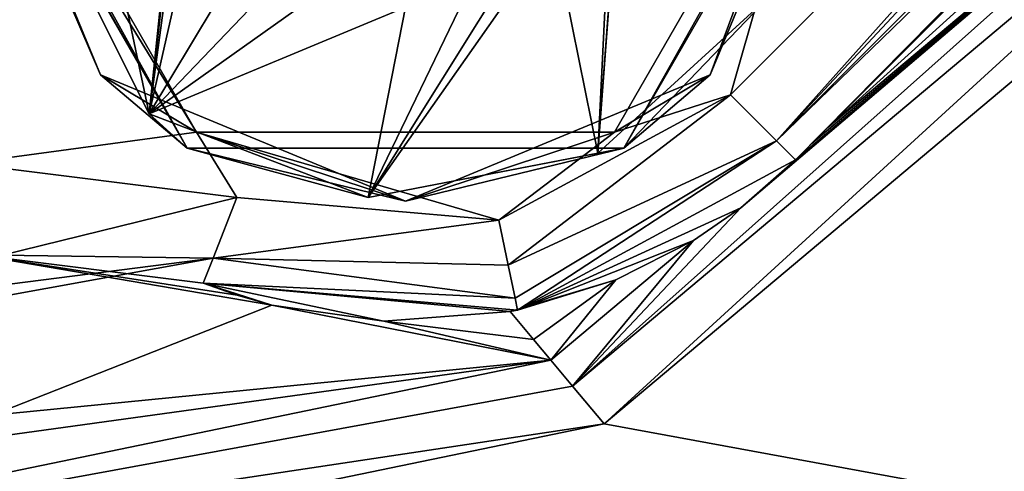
# Model space of a CAD drawing. Header units: metres. Extents: x -205 to 205, y -82 to 82.
# Tile 295 of 426: x 90.8 to 101.52, y -56.63 to -51.72. Entities that reach past the tile are written whole.
import ezdxf

# ---------------------------------------------------------------- set-up
doc = ezdxf.new("R2010")
doc.units = ezdxf.units.M
doc.layers.add('solid_PRT0003', color=7, linetype='CONTINUOUS')

msp = doc.modelspace()

# ---------------------------------------------------------------- linework, layer by layer
at = {"layer": 'solid_PRT0003'}
for points in [[(0, -75), (0, 75), (200, 75)], [(200, -75), (0, -75), (200, 75)], [(99.550003, -49, 13.5), (98.535538, -52.535534, 13.5), (107.571068, -43.5, 13.5)], [(99.035538, -53.035534, 13.207107), (107.571068, -43.5, 13.5), (98.535538, -52.535534, 13.5)], [(107.95739, -43.498199, 13.462326), (107.571068, -43.5, 13.5), (99.035538, -53.035534, 13.207107)], [(108.408852, -43.655769, 13.211638), (107.95739, -43.498199, 13.462326), (99.035538, -53.035534, 13.207107)], [(108.587418, -43.790237, 12.882648), (108.408852, -43.655769, 13.211638), (99.035538, -53.035534, 13.207107)], [(108.587418, -43.790237, 12.882648), (99.035538, -53.035534, 13.207107), (99.242638, -53.242641, 12.5)], [(108.55529, -43.914734, 12.646502), (108.587418, -43.790237, 12.882648), (99.242638, -53.242641, 12.5)], [(108.520813, -43.964466, 12.5), (108.55529, -43.914734, 12.646502), (99.242638, -53.242641, 12.5)], [(99.242638, -53.242641, 12.5), (107.070961, -45.414322, 3.196684), (108.520813, -43.964466, 3.444855)], [(108.520813, -43.964466, 12.5), (99.242638, -53.242641, 12.5), (108.520813, -43.964466, 3.444855)], [(99.242638, -53.242641, 12.5), (105.803764, -46.681515, 3.004873), (107.070961, -45.414322, 3.196684)], [(99.242638, -53.242641, 12.5), (102.272202, -50.213081, 2.590601), (105.803764, -46.681515, 3.004873)], [(99.594872, -52.890408, 2.071429), (106.295685, -47.267757, 2.071429), (106.086479, -47.01844, 2.585031)], [(102.272202, -50.213081, 2.590601), (99.594872, -52.890408, 2.071429), (106.086479, -47.01844, 2.585031)], [(96.818748, -55.70153, 1.654846), (106.532867, -47.550419, 1.654846), (106.295685, -47.267757, 2.071429)], [(96.818748, -55.70153, 1.654846), (106.295685, -47.267757, 2.071429), (98.650558, -53.761646, 1.962234)], [(99.242638, -53.242641, 1.989862), (98.650558, -53.761646, 1.962234), (106.295685, -47.267757, 2.071429)], [(99.423088, -53.062195, 2.029376), (99.242638, -53.242641, 1.989862), (106.295685, -47.267757, 2.071429)], [(99.423088, -53.062195, 2.029376), (106.295685, -47.267757, 2.071429), (99.594872, -52.890408, 2.071429)], [(96.818748, -55.70153, 1.654846), (97.162331, -56.110996, 1.5), (106.532867, -47.550419, 1.654846)], [(106.532867, -47.550419, 1.654846), (97.162331, -56.110996, 1.5), (106.87645, -47.959885, 1.5)], [(106.87645, -47.959885, 1.5), (97.162331, -56.110996, 1.5), (200, -75, 1.5)], [(92.725082, -52.940456, 13.5), (90.449997, -49, 13.5), (90.205177, -53.282055, 13.5)], [(92.625015, -53.113628, 13.7), (90.25, -49, 17.098219), (90.25, -49, 13.7)], [(92.625015, -53.113628, 17.098219), (90.272049, -49, 17.189507), (90.25, -49, 17.098219)], [(92.625015, -53.113628, 13.7), (92.625015, -53.113628, 17.098219), (90.25, -49, 17.098219)], [(91.682663, -52.317337, 13.558578), (92.625015, -53.113628, 13.7), (90.25, -49, 13.7)], [(91.682663, -52.317337, 13.558578), (90.25, -49, 13.7), (90.308578, -49, 13.558578)], [(92.625015, -53.113628, 17.098219), (90.333336, -49, 17.260666), (90.272049, -49, 17.189507)], [(90.308578, -49, 13.558578), (90.449997, -49, 13.5), (92.725082, -52.940456, 13.5)], [(91.682663, -52.317337, 13.558578), (90.308578, -49, 13.558578), (92.725082, -52.940456, 13.5)], [(92.625015, -53.113628, 17.098219), (92.212608, -52.742756, 17.260666), (90.333336, -49, 17.260666)], [(91.420647, -49, 17.9174), (90.333336, -49, 17.260666), (92.212608, -52.742756, 17.260666)], [(92.598206, -49, 18.393753), (91.420647, -49, 17.9174), (92.212608, -52.742756, 17.260666)], [(92.608345, -49.22068, 18.393745), (92.598206, -49, 18.393753), (92.212608, -52.742756, 17.260666)], [(97.40181, -49, 18.393747), (97.094276, -53.170349, 17.260666), (98.971748, -51.450104, 17.260666)], [(97.40181, -49, 18.393747), (97.388435, -49.25312, 18.393747), (97.094276, -53.170349, 17.260666)], [(99.550003, -49, 13.5), (97.275261, -52.940262, 13.5), (98.535538, -52.535534, 13.5)], [(98.317337, -52.317337, 13.558578), (97.275261, -52.940262, 13.5), (99.550003, -49, 13.5)], [(97.375008, -53.113617, 17.098219), (99.75, -49, 13.7), (99.75, -49, 17.098219)], [(97.375008, -53.113617, 17.098219), (99.75, -49, 17.098219), (98.971748, -51.450104, 17.260666)], [(97.375008, -53.113617, 13.7), (99.75, -49, 13.7), (97.375008, -53.113617, 17.098219)], [(99.691422, -49, 13.558578), (99.75, -49, 13.7), (97.375008, -53.113617, 13.7)], [(99.691422, -49, 13.558578), (97.375008, -53.113617, 13.7), (98.317337, -52.317337, 13.558578)], [(99.691422, -49, 13.558578), (98.317337, -52.317337, 13.558578), (99.550003, -49, 13.5)], [(92.651543, -49.503422, 18.393747), (92.608345, -49.22068, 18.393745), (92.212608, -52.742756, 17.260666)], [(97.388435, -49.25312, 18.393747), (97.320602, -50.101879, 18.339127), (97.094276, -53.170349, 17.260666)], [(92.765099, -50.290321, 18.33514), (92.651543, -49.503422, 18.393747), (92.212608, -52.742756, 17.260666)], [(97.320602, -50.101879, 18.339127), (97.234955, -50.290222, 18.335142), (97.094276, -53.170349, 17.260666)], [(99.242638, -53.242641, 12.5), (99.594872, -52.890408, 2.071429), (102.272202, -50.213081, 2.590601)], [(93.389793, -50.782112, 18.393747), (92.765099, -50.290321, 18.33514), (92.212608, -52.742756, 17.260666)], [(97.234955, -50.290222, 18.335142), (96.610207, -50.782112, 18.393747), (97.094276, -53.170349, 17.260666)], [(93.799057, -51.080006, 18.393747), (93.389793, -50.782112, 18.393747), (92.212608, -52.742756, 17.260666)], [(96.610207, -50.782112, 18.393747), (94.592987, -53.648884, 17.260666), (97.094276, -53.170349, 17.260666)], [(96.200874, -51.080048, 18.393747), (94.592987, -53.648884, 17.260666), (96.610207, -50.782112, 18.393747)], [(94.261749, -51.285534, 18.393747), (93.799057, -51.080006, 18.393747), (92.212608, -52.742756, 17.260666)], [(96.200874, -51.080048, 18.393747), (95.738251, -51.285534, 18.393747), (94.592987, -53.648884, 17.260666)], [(95, -51.580647, 18.335138), (94.261749, -51.285534, 18.393747), (92.212608, -52.742756, 17.260666)], [(95.738251, -51.285534, 18.393747), (95, -51.580647, 18.335138), (94.592987, -53.648884, 17.260666)], [(97.375008, -53.113617, 17.098219), (98.971748, -51.450104, 17.260666), (97.094276, -53.170349, 17.260666)], [(95, -51.580647, 18.335138), (92.212608, -52.742756, 17.260666), (94.592987, -53.648884, 17.260666)], [(95, -53.691422, 13.558578), (91.682663, -52.317337, 13.558578), (92.725082, -52.940456, 13.5)], [(95, -53.691422, 13.558578), (92.625015, -53.113628, 13.7), (91.682663, -52.317337, 13.558578)], [(98.317337, -52.317337, 13.558578), (95, -53.691422, 13.558578), (97.275261, -52.940262, 13.5)], [(98.317337, -52.317337, 13.558578), (97.375008, -53.113617, 13.7), (95, -53.691422, 13.558578)], [(97.275261, -52.940262, 13.5), (96.017616, -53.895351, 13.5), (98.535538, -52.535534, 13.5)], [(96.119377, -54.384884, 13.366025), (98.535538, -52.535534, 13.5), (96.017616, -53.895351, 13.5)], [(99.035538, -53.035534, 13.207107), (98.535538, -52.535534, 13.5), (96.119377, -54.384884, 13.366025)], [(92.625015, -53.113628, 17.098219), (94.592987, -53.648884, 17.260666), (92.212608, -52.742756, 17.260666)], [(99.242638, -53.242641, 12.5), (99.423088, -53.062195, 2.029376), (99.594872, -52.890408, 2.071429)], [(92.725082, -52.940456, 13.5), (90.205177, -53.282055, 13.5), (93.166374, -53.651646, 13.5)], [(97.275261, -52.940262, 13.5), (92.725082, -52.940456, 13.5), (96.017616, -53.895351, 13.5)], [(95, -53.691422, 13.558578), (92.725082, -52.940456, 13.5), (97.275261, -52.940262, 13.5)], [(92.725082, -52.940456, 13.5), (93.166374, -53.651646, 13.5), (96.017616, -53.895351, 13.5)], [(92.625015, -53.113628, 17.098219), (97.375008, -53.113617, 17.098219), (94.592987, -53.648884, 17.260666)], [(97.375008, -53.113617, 13.7), (97.375008, -53.113617, 17.098219), (92.625015, -53.113628, 17.098219)], [(92.625015, -53.113628, 13.7), (97.375008, -53.113617, 13.7), (92.625015, -53.113628, 17.098219)], [(95, -53.691422, 13.558578), (97.375008, -53.113617, 13.7), (92.625015, -53.113628, 13.7)], [(97.375008, -53.113617, 17.098219), (97.094276, -53.170349, 17.260666), (94.592987, -53.648884, 17.260666)], [(99.035538, -53.035534, 13.207107), (96.119377, -54.384884, 13.366025), (96.193878, -54.743248, 13)], [(99.035538, -53.035534, 13.207107), (96.193878, -54.743248, 13), (96.221146, -54.87442, 12.5)], [(99.035538, -53.035534, 13.207107), (96.221146, -54.87442, 12.5), (99.242638, -53.242641, 12.5)], [(99.242638, -53.242641, 12.5), (99.242638, -53.242641, 1.989862), (99.423088, -53.062195, 2.029376)], [(87.848755, -54.956078, 13.207107), (93.166374, -53.651646, 13.5), (90.205177, -53.282055, 13.5)], [(96.221146, -54.87442, 12.5), (98.650558, -53.761646, 1.962234), (99.242638, -53.242641, 1.989862)], [(99.242638, -53.242641, 12.5), (96.221146, -54.87442, 12.5), (99.242638, -53.242641, 1.989862)], [(92.907059, -54.309486, 13.207107), (93.166374, -53.651646, 13.5), (87.848755, -54.956078, 13.207107)], [(92.907059, -54.309486, 13.207107), (96.017616, -53.895351, 13.5), (93.166374, -53.651646, 13.5)], [(96.221146, -54.87442, 12.5), (98.133018, -54.11705, 2.071429), (98.650558, -53.761646, 1.962234)], [(96.818748, -55.70153, 1.654846), (98.650558, -53.761646, 1.962234), (98.133018, -54.11705, 2.071429)], [(96.119377, -54.384884, 13.366025), (96.017616, -53.895351, 13.5), (92.907059, -54.309486, 13.207107)], [(96.221146, -54.87442, 12.5), (97.289932, -54.545826, 2.437607), (98.133018, -54.11705, 2.071429)], [(96.581566, -55.418869, 2.071429), (96.818748, -55.70153, 1.654846), (98.133018, -54.11705, 2.071429)], [(97.289932, -54.545826, 2.437607), (96.581566, -55.418869, 2.071429), (98.133018, -54.11705, 2.071429)], [(92.907059, -54.309486, 13.207107), (87.848755, -54.956078, 13.207107), (88.021255, -55.192783, 12.5)], [(92.907059, -54.309486, 13.207107), (88.021255, -55.192783, 12.5), (90.332039, -54.273975, 12.5)], [(90.332039, -54.273975, 3.5), (89.562622, -56.385166, 3.5), (93.546638, -54.82132, 3.5)], [(93.169243, -54.713871, 3.5), (90.332039, -54.273975, 3.5), (93.546638, -54.82132, 3.5)], [(92.907059, -54.309486, 13.207107), (90.332039, -54.273975, 12.5), (92.799644, -54.581974, 12.5)], [(92.799644, -54.581974, 3.5), (92.799644, -54.581974, 12.5), (90.332039, -54.273975, 12.5)], [(90.332039, -54.273975, 3.5), (92.799644, -54.581974, 3.5), (90.332039, -54.273975, 12.5)], [(93.169243, -54.713871, 3.5), (92.799644, -54.581974, 3.5), (90.332039, -54.273975, 3.5)], [(96.193878, -54.743248, 13), (92.907059, -54.309486, 13.207107), (92.799644, -54.581974, 12.5)], [(96.193878, -54.743248, 13), (96.119377, -54.384884, 13.366025), (92.907059, -54.309486, 13.207107)], [(92.799644, -54.581974, 12.5), (93.546638, -54.82132, 3.5), (94.766312, -54.995449, 3.363726)], [(93.169243, -54.713871, 3.5), (93.546638, -54.82132, 3.5), (92.799644, -54.581974, 12.5)], [(92.799644, -54.581974, 12.5), (94.766312, -54.995449, 3.363726), (96.138611, -54.890972, 2.945816)], [(96.221146, -54.87442, 12.5), (92.799644, -54.581974, 12.5), (96.138611, -54.890972, 2.945816)], [(93.169243, -54.713871, 3.5), (92.799644, -54.581974, 12.5), (92.799644, -54.581974, 3.5)], [(96.193878, -54.743248, 13), (92.799644, -54.581974, 12.5), (96.221146, -54.87442, 12.5)], [(97.289932, -54.545826, 2.437607), (96.138611, -54.890972, 2.945816), (96.391777, -55.19268, 2.54747)], [(96.221146, -54.87442, 12.5), (96.138611, -54.890972, 2.945816), (97.289932, -54.545826, 2.437607)], [(97.289932, -54.545826, 2.437607), (96.391777, -55.19268, 2.54747), (96.581566, -55.418869, 2.071429)], [(93.546638, -54.82132, 3.5), (89.562622, -56.385166, 3.5), (96.581566, -55.418869, 2.071429)], [(94.766312, -54.995449, 3.363726), (93.546638, -54.82132, 3.5), (96.581566, -55.418869, 2.071429)], [(96.391777, -55.19268, 2.54747), (96.138611, -54.890972, 2.945816), (94.766312, -54.995449, 3.363726)], [(96.391777, -55.19268, 2.54747), (94.766312, -54.995449, 3.363726), (96.581566, -55.418869, 2.071429)], [(82.724831, -58.280056, 2.071429), (96.818748, -55.70153, 1.654846), (96.581566, -55.418869, 2.071429)], [(85.285378, -56.530743, 3.5), (82.724831, -58.280056, 2.071429), (96.581566, -55.418869, 2.071429)], [(89.562622, -56.385166, 3.5), (85.285378, -56.530743, 3.5), (96.581566, -55.418869, 2.071429)], [(82.724831, -58.280056, 2.071429), (97.162331, -56.110996, 1.5), (96.818748, -55.70153, 1.654846)], [(97.162331, -56.110996, 1.5), (82.463348, -59.144897, 1.5), (200, -75, 1.5)], [(82.724831, -58.280056, 2.071429), (82.463348, -59.144897, 1.5), (97.162331, -56.110996, 1.5)]]:
    msp.add_3dface(points, dxfattribs=at)

doc.saveas('drawing.dxf')
